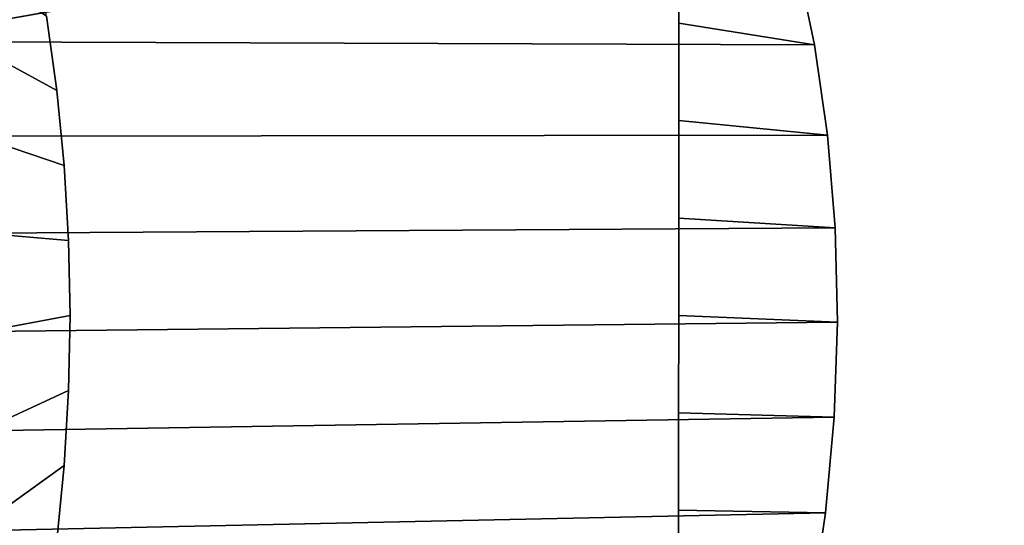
# Model space of a CAD drawing. Header units: inches. Extents: x 390 to 1835, y -266 to 136.
# Tile 456 of 656: x 1599.947 to 1601.248, y -91.252 to -90.584. Entities that reach past the tile are written whole.
import ezdxf
from ezdxf.enums import TextEntityAlignment as Align

# ---------------------------------------------------------------- set-up
doc = ezdxf.new("R2010")
doc.units = ezdxf.units.IN
doc.header["$LTSCALE"] = 0.95294
doc.header["$MEASUREMENT"] = 0
for name, color, linetype in [('A-FURN-3-PLANES-TABLE-LEG-BASE', 253, 'Continuous'), ('A-FURN-3-PLANES-TABLE-LEG-BASE-TRIM', 251, 'Continuous'), ('A-FURN-3-PLANES-TABLE-TOP-SURFACE-BOTTOM', 49, 'Continuous'), ('A-FURN-3-PLANES-TABLE-TOP-SURFACE-TOP', 33, 'Continuous'), ('A-FURN-HAWORTH-ATT', 251, 'Continuous')]:
    doc.layers.add(name, color=color, linetype=linetype)

# ---------------------------------------------------------------- blocks, each defined once
blk = doc.blocks.new('TARA-2460-JNC4-FLAT-3D-3')
at = {"layer": 'A-FURN-3-PLANES-TABLE-LEG-BASE', "invisible_edges": 10}
for points in [[(6.742, -8.0529, 8.539), (6.7421, -7.9243, 8.539), (5.9067, -8.0437, 8.539), (5.9202, -8.1419, 8.539)], [(6.742, -8.1815, 8.539), (6.742, -8.0529, 8.539), (5.9202, -8.1419, 8.539), (5.9299, -8.2406, 8.539)], [(6.7419, -8.3101, 8.539), (6.742, -8.1815, 8.539), (5.9299, -8.2406, 8.539), (5.9357, -8.3396, 8.539)], [(6.7419, -8.4387, 8.539), (6.7419, -8.3101, 8.539), (5.9357, -8.3396, 8.539), (5.9376, -8.4387, 8.539)], [(6.7418, -8.5673, 8.539), (6.7419, -8.4387, 8.539), (5.9376, -8.4387, 8.539), (5.9357, -8.5379, 8.539)], [(6.7418, -8.6959, 8.539), (6.7418, -8.5673, 8.539), (5.9357, -8.5379, 8.539), (5.9299, -8.6369, 8.539)], [(6.7417, -8.8245, 8.539), (6.7418, -8.6959, 8.539), (5.9299, -8.6369, 8.539), (5.9202, -8.7356, 8.539)]]:
    blk.add_3dface(points, dxfattribs=at)
at = {"layer": 'A-FURN-3-PLANES-TABLE-LEG-BASE-TRIM'}
for points, invisible_edges in [([(7.3767, -7.8117, 24.75), (7.3767, -9.0658, 24.75), (6.9537, -8.9912, 24.75), (6.9537, -7.8862, 24.75)], 5), ([(5.7804, -8.8172, 24.75), (5.7804, -8.0603, 24.75), (6.8201, -7.877, 24.75), (6.8201, -9.0005, 24.75)], 5), ([(6.9537, -7.8862, 24.75), (6.9537, -8.9912, 24.75), (6.8201, -9.0005, 24.75), (6.8201, -7.877, 24.75)], 15)]:
    blk.add_3dface(points, dxfattribs=dict(at, invisible_edges=invisible_edges))
blk.add_3dface([(5.8295, -7.9902, 24.81), (6.7505, -7.8278, 24.81), (6.8201, -7.877, 24.75), (5.7804, -8.0603, 24.75)], dxfattribs=at)
at = {"layer": 'A-FURN-3-PLANES-TABLE-TOP-SURFACE-BOTTOM'}
blk.add_3dface([(0.04, -0.04, 27.75), (59.64, -0.04, 27.75), (59.64, -23.562, 27.75), (0.04, -23.562, 27.75)], dxfattribs=at)
at = {"layer": 'A-FURN-3-PLANES-TABLE-TOP-SURFACE-TOP'}
blk.add_3dface([(0.04, -23.562, 29), (59.64, -23.562, 29), (59.64, -0.04, 29), (0.04, -0.04, 29)], dxfattribs=at)
at = {"layer": 'A-FURN-HAWORTH-ATT', "flags": 1}
for tag, p in [('HAWMC', (0, -0.0001)), ('HAWPN', (0, -0.1667)), ('HAWSN', (0, -0.3334))]:
    blk.add_attdef(tag, text='', height=0.1, dxfattribs=at).set_placement(p, align=Align.TOP_CENTER)
at = {"layer": 'A-FURN-3-PLANES-TABLE-LEG-BASE'}
mesh = blk.add_polymesh((2, 11), dxfattribs=at)
for k, corner in enumerate([(6.8595, -9.0709, 6.2689), (6.8919, -8.9491, 6.2839), (6.9174, -8.8249, 6.2908), (6.936, -8.6993, 6.2897), (6.9475, -8.5731, 6.2806), (6.9518, -8.4474, 6.2636), (6.9488, -8.3229, 6.2387), (6.9387, -8.2006, 6.2062), (6.9215, -8.0813, 6.1663), (6.8973, -7.9659, 6.1192), (6.8662, -7.8552, 6.0653), (6.7416, -9.0817, 8.539), (6.7416, -8.9531, 8.539), (6.7417, -8.8245, 8.539), (6.7418, -8.6959, 8.539), (6.7418, -8.5673, 8.539), (6.7419, -8.4387, 8.539), (6.7419, -8.3101, 8.539), (6.742, -8.1815, 8.539), (6.742, -8.0529, 8.539), (6.7421, -7.9243, 8.539), (6.7421, -7.7957, 8.539)]):
    mesh.set_mesh_vertex(divmod(k, 11), corner)
mesh = blk.add_polymesh((2, 11), dxfattribs=at)
for k, corner in enumerate([(6.8662, -7.8552, 6.0653), (6.8973, -7.9659, 6.1192), (6.9215, -8.0813, 6.1663), (6.9387, -8.2006, 6.2062), (6.9488, -8.3229, 6.2387), (6.9518, -8.4474, 6.2636), (6.9475, -8.5731, 6.2806), (6.936, -8.6993, 6.2897), (6.9174, -8.8249, 6.2908), (6.8919, -8.9491, 6.2839), (6.8595, -9.0709, 6.2689), (5.7572, -7.8406, 6.0467), (5.7824, -7.9568, 6.1051), (5.8019, -8.0776, 6.1559), (5.8154, -8.2022, 6.1989), (5.823, -8.3299, 6.2336), (5.8245, -8.4597, 6.2599), (5.82, -8.591, 6.2776), (5.8095, -8.7228, 6.2866), (5.7931, -8.8542, 6.2869), (5.7708, -8.9846, 6.2784), (5.7428, -9.113, 6.2612)]):
    mesh.set_mesh_vertex(divmod(k, 11), corner)
mesh = blk.add_polymesh((2, 11), dxfattribs=at)
for k, corner in enumerate([(5.7572, -7.8406, 6.0467), (5.7824, -7.9568, 6.1051), (5.8019, -8.0776, 6.1559), (5.8154, -8.2022, 6.1989), (5.823, -8.3299, 6.2336), (5.8245, -8.4597, 6.2599), (5.82, -8.591, 6.2776), (5.8095, -8.7228, 6.2866), (5.7931, -8.8542, 6.2869), (5.7708, -8.9846, 6.2784), (5.7428, -9.113, 6.2612), (5.8893, -7.946, 8.539), (5.9067, -8.0437, 8.539), (5.9202, -8.1419, 8.539), (5.9299, -8.2406, 8.539), (5.9357, -8.3396, 8.539), (5.9376, -8.4387, 8.539), (5.9357, -8.5379, 8.539), (5.9299, -8.6369, 8.539), (5.9202, -8.7356, 8.539), (5.9067, -8.8338, 8.539), (5.8893, -8.9314, 8.539)]):
    mesh.set_mesh_vertex(divmod(k, 11), corner)

msp = doc.modelspace()

# ---------------------------------------------------------------- block references
msp.add_blockref('TARA-2460-JNC4-FLAT-3D-3', (1594.0763, -82.5361))

doc.saveas('drawing.dxf')
